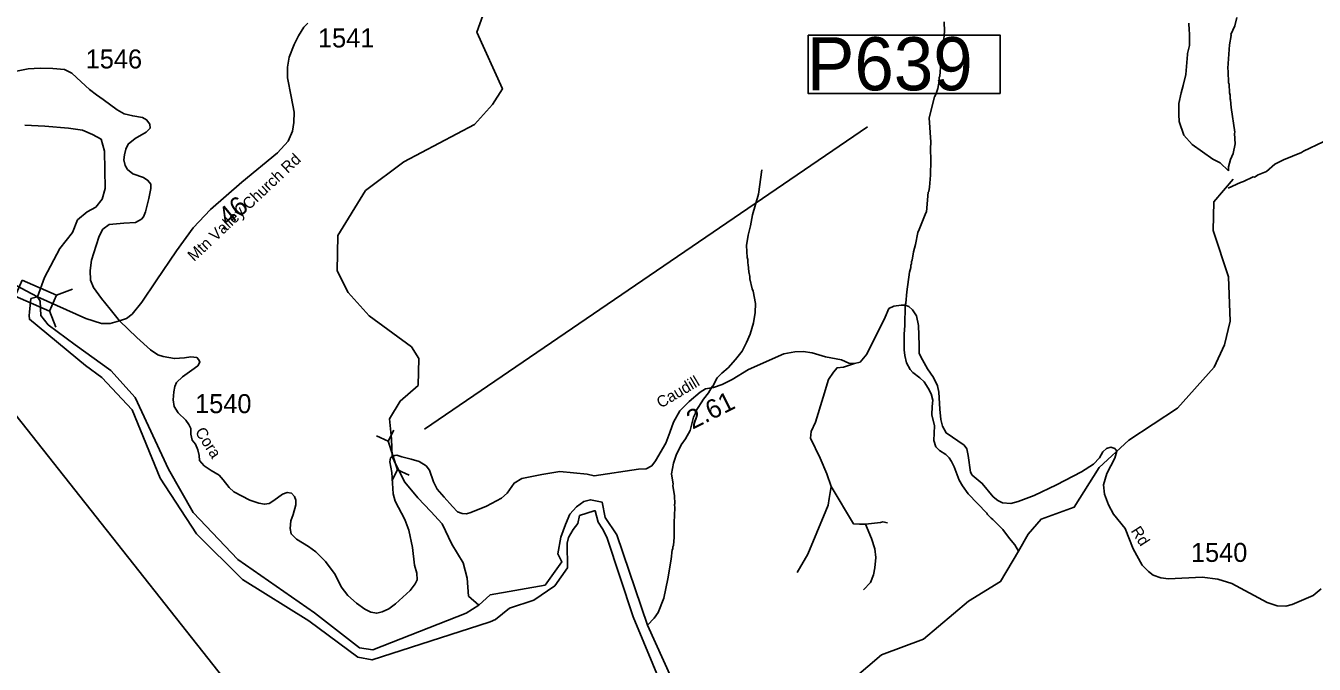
# Model space of a CAD drawing. Extents: x 1248089 to 1457196, y 820910 to 988753.
# Drawn here: x 1342442 to 1350937, y 907969 to 912176 of the extents above; entities that cross this region are included whole.
import ezdxf

# ---------------------------------------------------------------- set-up
doc = ezdxf.new("R2010")
doc.units = 0
for name, color, linetype in [('Exist Hydrographic Creek Single Shore', 7, 'Continuous'), ('Exist Hydrographic Misc Water Feature', 7, 'Continuous'), ('Exist Hydrographic River Shore', 7, 'Continuous'), ('Exist Road Non-System Type 51', 7, 'Continuous'), ('Exist Road Secondary Structure Pipe CELL', 7, 'Continuous'), ('Exist Road Secondary Structure Standard Bridge CELL', 7, 'Continuous'), ('Exist Road Secondary Type 51 Attributed', 7, 'Continuous'), ('Exist Road Secondary Type 51 Label', 7, 'Continuous'), ('Exist Utilities Electrical Transmission Line', 7, 'Continuous'), ('Prop GRAU CAT1 Cell', 7, 'Continuous'), ('Prop Lane Arrow CELL', 7, 'Continuous'), ('Prop Lane Lines', 7, 'Continuous')]:
    doc.layers.add(name, color=color, linetype=linetype)

msp = doc.modelspace()

# ---------------------------------------------------------------- linework, layer by layer
at = {"layer": 'Exist Hydrographic Creek Single Shore'}
for points in [[(1344858.6, 909337.5), (1344852.4, 909453.1), (1344840.5, 909585.9), (1344909.5, 909702.7), (1345028.5, 909805.4), (1345032.5, 909982.6), (1344984.5, 910059.1), (1344705.5, 910265), (1344566.5, 910418.7), (1344494.5, 910561.4), (1344500.5, 910794.4), (1344681.4, 911089.5), (1344935.5, 911278), (1345399.5, 911524.8), (1345519.5, 911656.9), (1345584.3, 911760), (1345416.3, 912133.1), (1345494.2, 912355.3)], [(1344858.6, 909337.5), (1344883.5, 909280), (1344941.1, 909169), (1345027.6, 909064.7), (1345111.9, 908975.9), (1345187.2, 908893.8), (1345251.5, 908760.7), (1345326.7, 908637.3), (1345353.3, 908535.2), (1345359.9, 908417.6), (1345429.1, 908356.7)]]:
    msp.add_lwpolyline(points, dxfattribs=at)
at = {"layer": 'Exist Hydrographic Misc Water Feature'}
for points in [[(1348497.4, 912201.9), (1348500.1, 912137.8), (1348493.8, 912063.6), (1348480.9, 911994.3), (1348479.8, 911946.3), (1348475.5, 911930.4), (1348469.6, 911842.5), (1348465.4, 911834.6), (1348464.8, 911810.6), (1348455.7, 911762.9), (1348442.9, 911723.1), (1348434.5, 911707.3), (1348399.4, 911568.1), (1348409.9, 911407.8), (1348407, 911367.9), (1348409.3, 911287.9), (1348407.1, 911191.9), (1348401.4, 911112), (1348396.8, 911084.1), (1348392.7, 911080.2), (1348381.7, 910948.5), (1348375.5, 910942.3), (1348332.1, 910832.3)], [(1350111.4, 912193), (1350112.4, 912146.9), (1350115.9, 912124.9), (1350114.2, 912044.9), (1350101, 911993.2), (1350102.7, 911986.5), (1350089.9, 911853.5), (1350074.3, 911781.8), (1350059.2, 911734.2), (1350045.7, 911662.5), (1350044.1, 911590.5), (1350047, 911544.5), (1350077.1, 911453.7), (1350131.7, 911392.5), (1350269.6, 911297.4), (1350317, 911272.3), (1350371.7, 911219.2)], [(1350426.3, 912229.8), (1350413, 912174.1), (1350387.8, 912118.7), (1350389.2, 912111.9), (1350378.3, 912050.9), (1350366.9, 911897.2), (1350370.4, 911875), (1350372.8, 911799.1), (1350376.5, 911791), (1350379.2, 911732.8), (1350382.9, 911718.8), (1350382.4, 911694.8), (1350386.2, 911686.7), (1350389.2, 911636.7), (1350413.5, 911474), (1350411.3, 911466.2), (1350415.8, 911398.1), (1350402.4, 911334.3), (1350385.6, 911294.7), (1350372.4, 911247.1), (1350371.7, 911219.2)], [(1350996.1, 911410.8), (1350866.8, 911349.7), (1350854.5, 911340), (1350734.2, 911292.1), (1350676.8, 911264.1), (1350623.7, 911215.3), (1350567.2, 911192.6), (1350542.9, 911179.1), (1350534.9, 911179.3), (1350470.3, 911148.7), (1350450.2, 911143.2), (1350371, 911106.4)], [(1347295.7, 911225.3), (1347272.3, 911065.9), (1347233.2, 910930.8), (1347220.3, 910856.3), (1347204.2, 910795.4), (1347195.1, 910728.6), (1347199, 910649.5), (1347202.6, 910635.4), (1347202.1, 910611.4), (1347205.9, 910603.4), (1347208.9, 910553.3), (1347216.2, 910523.1), (1347215.9, 910507.1), (1347230.4, 910442.7), (1347238, 910426.6), (1347252.3, 910346.3), (1347251.9, 910286), (1347240, 910219.2), (1347217.3, 910144.3), (1347194.5, 910087.6), (1347165.3, 910032.2), (1347122.1, 909977.3), (1347072.8, 909922.4), (1347032.1, 909887.4), (1347001.4, 909856), (1346972.2, 909800.7), (1346967.6, 909798.4), (1346943.3, 909757.3), (1346910.2, 909714.1), (1346860.5, 909635.2), (1346856.1, 909619.3), (1346843.6, 909595.6), (1346821.7, 909508.1), (1346792.4, 909452.7), (1346763.5, 909413.5), (1346730.1, 909346.2), (1346713, 909294.5), (1346699.3, 909222.9), (1346709.8, 909154.7), (1346708, 909145.6), (1346720.2, 909078.4), (1346721, 909026.4), (1346718.8, 909020.5), (1346722.4, 908998.3), (1346716.3, 908902.5), (1346716.2, 908806.5), (1346712.9, 908750.5), (1346708.7, 908742.6), (1346708.4, 908728.7), (1346704.3, 908722.8), (1346698.3, 908661.3), (1346676.1, 908531.4), (1346649.2, 908404), (1346611.1, 908308.9), (1346584.2, 908271.5), (1346542.3, 908225.6)], [(1347277.2, 907152.6), (1347602.6, 907807), (1347662.6, 907848.4), (1347904.6, 907876.4), (1348083.7, 908030.4), (1348360.6, 908133.1), (1348657.6, 908383.2), (1348869.6, 908513.6), (1348986.4, 908713.8), (1349051.6, 908825.1), (1349136.6, 908925.1), (1349355.6, 909002.9), (1349519.6, 909265.4), (1349715.7, 909445.4), (1350036.7, 909655.6), (1350276.7, 909926.5), (1350346.6, 910072.8), (1350383.6, 910229.7), (1350372.6, 910522.1), (1350271.7, 910826.2), (1350275.7, 911016.5), (1350403.6, 911164.9)], [(1348332.1, 910832.3), (1348324.7, 910813.8), (1348308.9, 910734.1), (1348295.9, 910686.4), (1348286.7, 910630.7), (1348282.4, 910622.8), (1348282.1, 910606.8), (1348277.9, 910598.9), (1348277.6, 910582.9), (1348268.9, 910551.1), (1348250.1, 910423.5), (1348244.4, 910347.6), (1348240, 910331.7), (1348239.1, 910199.7), (1348233.9, 910143.9), (1348233.5, 910039.9), (1348238.8, 910003.7), (1348249.6, 909955.5), (1348272.7, 909910.9), (1348290.2, 909890.5), (1348337.5, 909855.5), (1348364.9, 909828.8), (1348391.9, 909788.2), (1348411.1, 909749.8), (1348422.2, 909707.5), (1348417.4, 909667.6), (1348416, 909611.7), (1348434.5, 909539.3), (1348428.3, 909443.4), (1348443.4, 909401.1), (1348466.9, 909376.6), (1348508.3, 909351.6), (1348529.8, 909329.1), (1348545.3, 909304.7), (1348562.4, 909268.3), (1348596.6, 909181.6), (1348617.7, 909143.1), (1348656.6, 909092.2), (1348779.7, 908963.4), (1348783.6, 908955.3), (1348807, 908930.8), (1348818.9, 908922.5), (1348883.4, 908857), (1348928.1, 908796), (1348963.1, 908755.2), (1348986.4, 908713.8)]]:
    msp.add_lwpolyline(points, dxfattribs=at)
at = {"layer": 'Exist Hydrographic River Shore'}
for points in [[(1342519, 910388.4), (1342564.7, 910517.9), (1342666.2, 910708.9), (1342749.3, 910813.5), (1342783.1, 910896.7), (1342847.7, 910949), (1342903.1, 910979.8), (1342946.2, 911032.2), (1342964.4, 911104.2), (1342961.5, 911348.3), (1342939.9, 911428.4), (1342881.5, 911459.2), (1342816.9, 911486.9), (1342722.5, 911499.8), (1342567.6, 911514.6), (1342435.3, 911520.8)], [(1345503, 908249), (1345497.6, 908245.2), (1344725.8, 907997), (1344630.4, 908015.4), (1344307.3, 908255.6), (1343871, 908525.8), (1343566.9, 908828.5), (1343327.1, 909195.5), (1343142.4, 909645.1), (1342942.4, 909857.5), (1342834.8, 909937.6), (1342465.8, 910242.3), (1342463.4, 910266.3), (1342466.5, 910289.2), (1342475.5, 910377.9), (1342519, 910388.4)], [(1345429.1, 908356.7), (1345346.1, 908304.3), (1344731.2, 908063.7), (1344642.7, 908077.1), (1344346.6, 908306.4), (1343840.2, 908658.2), (1343544.8, 908969.2), (1343382.4, 909254), (1343164, 909725.1), (1343002, 909904.2), (1342768.1, 910073.6), (1342589.2, 910205.4), (1342540.8, 910266.2), (1342536.6, 910360.3), (1342519, 910388.4)], [(1347277.2, 907152.6), (1347074.1, 907368.2), (1346843.4, 907620.7), (1346699.7, 907877.3), (1346542.3, 908225.6), (1346339.9, 908821.6), (1346263, 908935.5), (1346241.4, 909037.2), (1346164.5, 909052.5), (1346121.4, 909040.2), (1346072.2, 909006.4), (1346029.1, 908957.1), (1346001.4, 908889.4), (1345970.7, 908806.2), (1345949.1, 908695.4), (1345976.8, 908643), (1345866.1, 908489.1), (1345504.2, 908425.6), (1345429.1, 908356.7)], [(1347199.7, 907122.8), (1347117.2, 907205), (1346848.8, 907470.2), (1346647.4, 907800.3), (1346447.4, 908280.6), (1346272.2, 908806.2), (1346244.5, 908861.6), (1346216.8, 908904.7), (1346196.4, 908978.6), (1346189.2, 908978.7), (1346093.8, 908947.9), (1346081.4, 908895.5), (1346050.7, 908855.5), (1346019.9, 908803.1), (1346010.7, 908766.2), (1346013.8, 908603), (1345930.7, 908486), (1345792.2, 908390.5), (1345632.2, 908338.2), (1345538.8, 908263.3), (1345503, 908249)]]:
    msp.add_lwpolyline(points, dxfattribs=at)
at = {"layer": 'Exist Road Non-System Type 51'}
for points in [[(1347906, 909950.7), (1347833.8, 909926.1), (1347791, 909921.8), (1347767.4, 909894), (1347735.3, 909844.7), (1347698.9, 909729), (1347649.6, 909564), (1347619.7, 909501.9), (1347615.4, 909459), (1347679.6, 909326.1)], [(1347679.6, 909326.1), (1347724.6, 909223.3), (1347752.4, 909139.7)], [(1347752.4, 909139.7), (1347739.4, 909061.4), (1347733, 909016.4), (1347718, 908980)], [(1347752.4, 909139.7), (1347900.2, 908893.3), (1347938.5, 908892.1), (1347979.2, 908892.1)], [(1347718, 908980), (1347598.1, 908692.9), (1347527.8, 908573.8)], [(1347979.2, 908892.1), (1348018.2, 908796.1), (1348039.6, 908729.6), (1348046.1, 908671.8), (1348039.6, 908603.2), (1348031.1, 908558.2), (1348011.8, 908506.8), (1347965.6, 908459)], [(1347979.2, 908892.1), (1348077.7, 908902.8), (1348092.7, 908907.1), (1348123.6, 908899.4)]]:
    msp.add_lwpolyline(points, dxfattribs=at)
at = {"layer": 'Exist Road Secondary Structure Pipe CELL'}
for p, q in [((1344754.8, 909472.6), (1344830.4, 909437.6)), ((1344869.4, 909511.2), (1344830.4, 909437.6)), ((1344893.5, 909249.6), (1344830.4, 909437.6)), ((1344854.4, 909176), (1344893.5, 909249.6)), ((1344969.1, 909214.5), (1344893.5, 909249.6))]:
    msp.add_line(p, q, dxfattribs=at)
at = {"layer": 'Exist Road Secondary Structure Standard Bridge CELL'}
for p, q in [((1342644.8, 910399.7), (1342750.3, 910440.5)), ((1342599, 910296.2), (1342639.9, 910190.6))]:
    msp.add_line(p, q, dxfattribs=at)
msp.add_lwpolyline([(1342418.3, 910500.4), (1342645, 910400.2), (1342598.2, 910294.3), (1342371.5, 910394.5)], close=True, dxfattribs=at)
at = {"layer": 'Exist Road Secondary Type 51 Attributed'}
for points in [[(1344300.9, 912193.3), (1344275.8, 912165.7), (1344240.9, 912110.2), (1344211.1, 912051.6), (1344179.3, 911969.4), (1344167, 911903.7), (1344167, 911831.8), (1344192.6, 911709.3), (1344211.1, 911606.6), (1344210.1, 911537.8), (1344199.8, 911481.3), (1344171.1, 911415.5), (1344100.6, 911338.2), (1343865.5, 911144), (1343659.6, 910966), (1343545.7, 910843.8), (1343434.8, 910692.8), (1343302.6, 910495.4), (1343206.2, 910354.6), (1343142.5, 910274.5), (1343106.3, 910245.8), (1343060.2, 910231.1)], [(1342950.5, 910836.1), (1342990.6, 910865.6), (1343087.6, 910874.1), (1343165.6, 910878.3), (1343205.6, 910901.5), (1343218.3, 910916.3), (1343230.8, 910949.4), (1343254, 911038.1), (1343266.6, 911103.5), (1343266.6, 911130.9), (1343247.6, 911156.2), (1343218.1, 911175.2), (1343148.8, 911199.9), (1343113, 911229.5), (1343096.1, 911254.8), (1343087.7, 911292.8), (1343091.9, 911324.4), (1343102.4, 911362.4), (1343117.2, 911396.2), (1343163.6, 911432.1), (1343235.3, 911474.3), (1343262.7, 911501.7), (1343260.6, 911527), (1343237.9, 911556.3), (1343210.5, 911571.1), (1343147.2, 911581.7), (1343090.3, 911596.4), (1343043.9, 911621.8), (1342951.1, 911689.3), (1342908.9, 911720.9), (1342862.6, 911754.7), (1342807.7, 911805.4), (1342746.6, 911862.3), (1342698.1, 911887.7), (1342620.1, 911894), (1342535.7, 911896.1), (1342458.6, 911892), (1342336.3, 911866.7)], [(1343060.2, 910231.1), (1342999, 910309.2), (1342942.1, 910378.8), (1342887.3, 910450.6), (1342868.3, 910499.1), (1342866.2, 910562.4), (1342874.6, 910631.4), (1342906.2, 910728.5), (1342925.2, 910789.7), (1342950.5, 910836.1)], [(1342264.9, 910523.1), (1342519, 910388.4)], [(1342519, 910388.4), (1342838.7, 910247), (1342941.4, 910214.8), (1342997.8, 910212.8), (1343060.2, 910231.1)], [(1345712.4, 909193.5), (1345845.5, 909218.4), (1345963.6, 909238.2), (1346143.4, 909219.9), (1346189.2, 909208.9), (1346481, 909254.8), (1346532.3, 909256.6), (1346569, 909275), (1346594.7, 909309.9), (1346661.8, 909425.1), (1346689.3, 909494.9), (1346713.1, 909564.7), (1346755.3, 909638.1), (1346815.9, 909700.5), (1346889.3, 909761.1), (1346924.1, 909783.2), (1346975.5, 909792.4), (1347034.2, 909812.6), (1347100.3, 909845.6), (1347206.3, 909911.1), (1347441.2, 910013.9), (1347512.7, 910026.8), (1347567.8, 910028.6), (1347626.5, 910019.4), (1347715.5, 909993.9), (1347820.1, 909973.7), (1347869.3, 909952.5), (1347906, 909950.7), (1347942.7, 909958), (1347986.7, 910011.3), (1348107.8, 910255.5), (1348133.5, 910312.4), (1348164.7, 910329), (1348213.2, 910335.3), (1348240, 910333.6), (1348263.8, 910325.3), (1348289.5, 910303.3), (1348315.2, 910264.7), (1348328, 910200.4), (1348331.7, 910070), (1348333.5, 910016.8), (1348353.7, 909974.6), (1348388.5, 909914), (1348427.1, 909857), (1348454.4, 909803.1), (1348461.7, 909760.8), (1348469.1, 909648.8), (1348476.4, 909580.9), (1348485.6, 909536.8), (1348511.3, 909492.7), (1348628.7, 909411.9), (1348647, 909388.1), (1348656.2, 909344), (1348670.9, 909233.8), (1348682.9, 909214.7), (1348748.9, 909159.6), (1348820.5, 909071.5), (1348851.7, 909047.6), (1348882.9, 909032.9), (1348937.9, 909027.4), (1348985.6, 909040.2), (1349090.2, 909080.6), (1349238.8, 909150.4), (1349402.1, 909236.7), (1349481, 909286.3), (1349521.4, 909328.6), (1349543.4, 909367.1), (1349567.2, 909391), (1349596.6, 909398.3), (1349622.3, 909391), (1349635.1, 909372.6), (1349622.3, 909326.7), (1349569.1, 909225.7), (1349548.9, 909150.4), (1349554.4, 909089.8), (1349581.9, 909018.2), (1349613.1, 908957.6), (1349690.2, 908862.1), (1349744.5, 908728.8), (1349803.2, 908622.3), (1349843.6, 908580.1), (1349874.8, 908556.2), (1349926.2, 908537.8), (1349975.7, 908532.3), (1350199.6, 908541.5), (1350301.6, 908528.8), (1350393.3, 908499.5), (1350626.3, 908376.4), (1350692.4, 908354.4), (1350749.3, 908350.7), (1350791.5, 908361.7), (1350930.9, 908422.3), (1350984.1, 908466.4)], [(1343060.2, 910231.1), (1343174, 910121.7), (1343263.9, 910040.9), (1343313.4, 910007.9), (1343348.3, 909996.9), (1343421.6, 909982.2), (1343489.5, 909987.7), (1343529.9, 909993.2), (1343570.3, 909989.5), (1343583.1, 909974.8), (1343590.4, 909958.3), (1343575.8, 909934.4), (1343537.2, 909906.9), (1343474.9, 909862.8), (1343436.3, 909824.3), (1343425.3, 909798.5), (1343418, 909763.7), (1343414.3, 909710.4), (1343419.8, 909666.3), (1343447.3, 909625.9), (1343496.9, 909576.4), (1343516.4, 909548.2), (1343529.2, 909522.5), (1343531.1, 909484), (1343538.4, 909445.4), (1343560.4, 909419.7), (1343577, 909381.1), (1343586.1, 909344.4), (1343588, 909311.4), (1343617.3, 909276.5), (1343663.2, 909245.3), (1343716.4, 909214), (1343743.9, 909182.8), (1343782.4, 909133.2), (1343813.6, 909103.9), (1343918.2, 909048.8), (1343978.8, 909030.4), (1344015.5, 909023.1), (1344046.6, 909026.7), (1344077.8, 909046.9), (1344134.7, 909089.2), (1344165.9, 909100.2), (1344193.4, 909094.7), (1344213.6, 909074.5), (1344222.8, 909048.8), (1344222.8, 909019.4), (1344204.2, 908955.8), (1344189.5, 908913.5), (1344185.8, 908863.9), (1344191.3, 908827.2), (1344226.2, 908792.3), (1344306.9, 908744.6), (1344354.1, 908708.7), (1344418.4, 908644.4), (1344482.6, 908559.9), (1344521.1, 908479.1), (1344565.1, 908420.4), (1344622, 908370.8), (1344677.1, 908332.2), (1344717.4, 908312), (1344755.9, 908304.7), (1344792.6, 908313.9), (1344834.8, 908334.1), (1344878.9, 908367.1), (1344976.1, 908455.3), (1345009.1, 908497.5), (1345022, 908525), (1345020.1, 908569.1), (1345005.5, 908620.5), (1344992.6, 908738.1), (1344966.9, 908851.9), (1344941.3, 908921.7), (1344877, 909043.7), (1344864.2, 909091.4), (1344855, 909231), (1344841.8, 909302.6), (1344846.8, 909328.2), (1344858.6, 909337.5)], [(1344858.6, 909337.5), (1344874.8, 909343.7), (1344887.8, 909345.6), (1344920.8, 909335.3), (1344983, 909320.4), (1345035.2, 909305.4), (1345082.4, 909275.6), (1345103.6, 909247), (1345130.9, 909169.8), (1345154.6, 909122.5), (1345200.6, 909070.3), (1345254.8, 909008.1), (1345288.4, 908972), (1345319.5, 908962.1), (1345346.9, 908959.6), (1345375.5, 908968.3), (1345479.9, 909010.6), (1345579.4, 909062.8), (1345616.7, 909095.2), (1345661.5, 909162.4), (1345712.4, 909193.5)]]:
    msp.add_lwpolyline(points, dxfattribs=at)
at = {"layer": 'Exist Utilities Electrical Transmission Line'}
msp.add_lwpolyline([(1341745.7, 910405), (1343782.3, 907831.7), (1345864.5, 907281.6), (1347245, 906165.1), (1347613.6, 905885.5), (1348158.5, 905614.4), (1351032.3, 904672.3)], dxfattribs=at)
at = {"layer": 'Prop Lane Arrow CELL'}
msp.add_line((1345071, 909516.6), (1347992.3, 911509.9), dxfattribs=at)
msp.add_lwpolyline([(1347599.8, 912114.3), (1348865.9, 912114.3), (1348865.9, 911730.4), (1347599.8, 911730.4)], close=True, dxfattribs=at)

# ---------------------------------------------------------------- texts
at = {"layer": 'Exist Road Secondary Type 51 Label'}
for s, rotation, p in [('Mtn Valley Church Rd', 43.28417, (1343552, 910618.4)), ('Caudill ', 30.76699, (1346629, 909652.8)), ('Cora ', 302.61333, (1343554.9, 909500.4)), ('Rd', 302.61333, (1349725.6, 908847.7))]:
    msp.add_text(s, height=75, rotation=rotation, dxfattribs=at).set_placement(p)
at = {"layer": 'Prop GRAU CAT1 Cell'}
for s, rotation, p in [('.46', 39.55783, (1343739.8, 910820)), ('2.61', 26.58469, (1346838, 909514))]:
    msp.add_text(s, height=125, rotation=rotation, dxfattribs=at).set_placement(p)
at = {"layer": 'Prop Lane Arrow CELL'}
msp.add_text('P639', height=350, dxfattribs=at).set_placement((1347592.7, 911750.2))
at = {"layer": 'Prop Lane Lines'}
for s, p in [('1541', (1344368.4, 912032.7)), ('1546', (1342836.9, 911894.4)), ('1540', (1343558.2, 909623.2)), ('1540', (1350124.5, 908642.8))]:
    msp.add_text(s, height=125, dxfattribs=at).set_placement(p)

doc.saveas('drawing.dxf')
